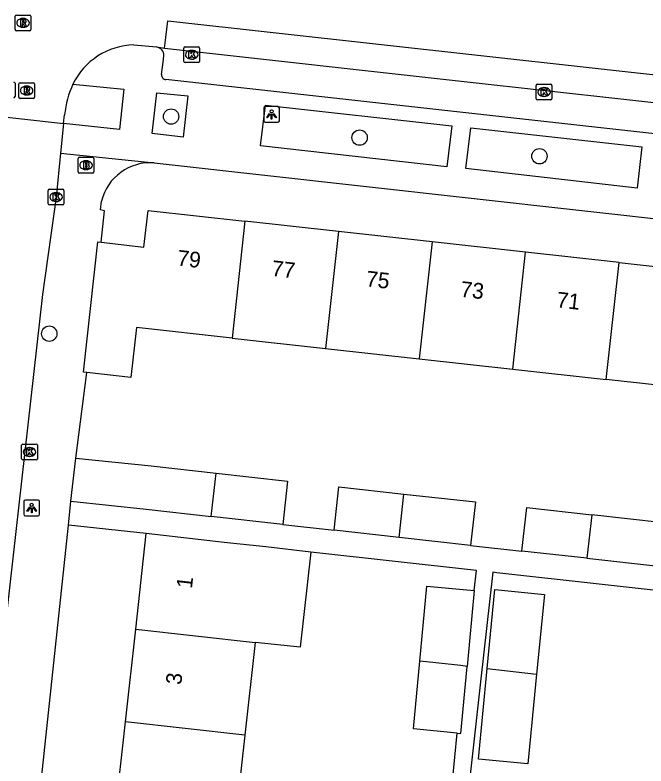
# Model space of a CAD drawing. Extents: x 161928 to 163055, y 386475 to 387428.
# Drawn here: x 162507.4 to 162547.63, y 387325.85 to 387373.71 of the extents above; entities that cross this region are included whole.
import ezdxf

# ---------------------------------------------------------------- set-up
doc = ezdxf.new("R2010")
doc.units = 0
for name, color, linetype in [('IMGEO_Boom', 7, 'Continuous'), ('IMGEO_Brandkraan', 7, 'Continuous'), ('IMGEO_Kolk', 7, 'Continuous'), ('IMGEO_Lichtpunt', 7, 'Continuous'), ('IMGEO_Pand', 7, 'Continuous'), ('IMGEO_Pand_nummerreeks', 7, 'Continuous'), ('IMGEO_Rijbaan_lokaal_gesloten', 7, 'Continuous'), ('IMGEO_Rijbaan_lokaal_open', 7, 'Continuous'), ('IMGEO_Rioolput', 7, 'Continuous'), ('IMGEO_Voetpad_open', 7, 'Continuous')]:
    doc.layers.add(name, color=color, linetype=linetype)

msp = doc.modelspace()

# ---------------------------------------------------------------- linework, layer by layer
at = {"layer": 'IMGEO_Boom'}
for centre in [(162517.355, 387367.236), (162529.375, 387365.892), (162540.843, 387364.704), (162509.588, 387353.399)]:
    msp.add_circle(centre, 0.489, dxfattribs=at)
at = {"layer": 'IMGEO_Brandkraan'}
for p, q in [((162511.431, 387363.711), (162511.431, 387364.563)), ((162511.506, 387364.637), (162512.358, 387364.637)), ((162511.919, 387364.417), (162511.944, 387364.417)), ((162512.432, 387364.563), (162512.432, 387363.711)), ((162511.942, 387363.857), (162511.917, 387363.857)), ((162512.358, 387363.637), (162511.506, 387363.637))]:
    msp.add_line(p, q, dxfattribs=at)
for points in [[(162511.431, 387363.711), (162511.431, 387364.563)], [(162511.506, 387364.637), (162512.358, 387364.637)], [(162511.779, 387364.337), (162511.779, 387363.937), (162511.992, 387363.937)], [(162512.01, 387364.337), (162511.779, 387364.337)], [(162512.432, 387364.563), (162512.432, 387363.711)], [(162511.958, 387364.256), (162511.904, 387364.256), (162511.904, 387364.18)], [(162511.904, 387364.18), (162511.957, 387364.18)], [(162511.966, 387364.104), (162511.904, 387364.104), (162511.904, 387364.023)], [(162511.904, 387364.023), (162511.966, 387364.023)], [(162512.358, 387363.637), (162511.506, 387363.637)]]:
    msp.add_lwpolyline(points, dxfattribs=at)
for centre, radius, start, end in [((162511.508, 387364.561), 0.0765, 91.552, 178.448), ((162511.508, 387364.561), 0.0765, 91.552, 178.448), ((162512.014, 387364.192), 0.145, 59.4692, 91.5367), ((162512.356, 387364.561), 0.0765, 1.552, 88.448), ((162512.356, 387364.561), 0.0765, 1.552, 88.448), ((162511.959, 387364.218), 0.0379, 267.8285, 90.9355), ((162511.967, 387364.063), 0.0404, 269.8759, 90.5077), ((162511.998, 387364.188), 0.251, 268.6676, 293.5347), ((162512.039, 387364.239), 0.0922, 285.5137, 58.1501), ((162512.044, 387364.047), 0.105, 301.3115, 78.989), ((162511.508, 387363.713), 0.0765, 181.552, 268.448), ((162511.508, 387363.713), 0.0765, 181.552, 268.448), ((162512.356, 387363.713), 0.0765, 271.552, 358.448), ((162512.356, 387363.713), 0.0765, 271.552, 358.448)]:
    msp.add_arc(centre, radius, start, end, dxfattribs=at)
for centre, major_axis, ratio, start_param, end_param in [((162511.918, 387364.137), (-0.387, 0.002), 0.722429, 4.712389, 7.853982), ((162511.943, 387364.137), (-0.39, 0.002), 0.717154, 1.570796, 4.712389)]:
    msp.add_ellipse(centre, major_axis=major_axis, ratio=ratio, start_param=start_param, end_param=end_param, dxfattribs=at)
at = {"layer": 'IMGEO_Kolk'}
for p, q in [((162518.17, 387370.748), (162518.17, 387371.6)), ((162518.245, 387371.674), (162519.097, 387371.674)), ((162519.171, 387371.6), (162519.171, 387370.748)), ((162518.658, 387371.454), (162518.683, 387371.454)), ((162519.097, 387370.674), (162518.245, 387370.674)), ((162518.681, 387370.894), (162518.656, 387370.894)), ((162540.638, 387368.372), (162540.638, 387369.224)), ((162540.713, 387369.298), (162541.565, 387369.298)), ((162541.639, 387369.224), (162541.639, 387368.372)), ((162541.126, 387369.078), (162541.151, 387369.078)), ((162541.565, 387368.298), (162540.713, 387368.298)), ((162541.149, 387368.518), (162541.124, 387368.518)), ((162509.52, 387361.677), (162509.52, 387362.529)), ((162509.595, 387362.603), (162510.447, 387362.603)), ((162510.521, 387362.529), (162510.521, 387361.677)), ((162510.008, 387362.383), (162510.033, 387362.383)), ((162510.447, 387361.603), (162509.595, 387361.603)), ((162510.031, 387361.823), (162510.006, 387361.823)), ((162507.825, 387345.431), (162507.825, 387346.283)), ((162507.9, 387346.357), (162508.752, 387346.357)), ((162508.826, 387346.283), (162508.826, 387345.431)), ((162508.313, 387346.137), (162508.338, 387346.137)), ((162508.752, 387345.357), (162507.9, 387345.357)), ((162508.336, 387345.577), (162508.311, 387345.577))]:
    msp.add_line(p, q, dxfattribs=at)
for points in [[(162518.17, 387370.748), (162518.17, 387371.6)], [(162518.245, 387371.674), (162519.097, 387371.674)], [(162519.171, 387371.6), (162519.171, 387370.748)], [(162518.491, 387371.374), (162518.614, 387371.374), (162518.614, 387371.223), (162518.744, 387371.374), (162518.908, 387371.374), (162518.762, 387371.223), (162518.915, 387370.974), (162518.763, 387370.974), (162518.678, 387371.138), (162518.614, 387371.071), (162518.614, 387370.974), (162518.491, 387370.974), (162518.491, 387371.374)], [(162519.097, 387370.674), (162518.245, 387370.674)], [(162540.638, 387368.372), (162540.638, 387369.224)], [(162540.713, 387369.298), (162541.565, 387369.298)], [(162541.639, 387369.224), (162541.639, 387368.372)], [(162540.959, 387368.998), (162541.082, 387368.998), (162541.082, 387368.847), (162541.212, 387368.998), (162541.376, 387368.998), (162541.23, 387368.847), (162541.383, 387368.598), (162541.231, 387368.598), (162541.146, 387368.762), (162541.082, 387368.695), (162541.082, 387368.598), (162540.959, 387368.598), (162540.959, 387368.998)], [(162541.565, 387368.298), (162540.713, 387368.298)], [(162509.52, 387361.677), (162509.52, 387362.529)], [(162509.595, 387362.603), (162510.447, 387362.603)], [(162510.521, 387362.529), (162510.521, 387361.677)], [(162509.841, 387362.303), (162509.964, 387362.303), (162509.964, 387362.152), (162510.094, 387362.303), (162510.258, 387362.303), (162510.112, 387362.152), (162510.265, 387361.903), (162510.113, 387361.903), (162510.028, 387362.067), (162509.964, 387362), (162509.964, 387361.903), (162509.841, 387361.903), (162509.841, 387362.303)], [(162510.447, 387361.603), (162509.595, 387361.603)], [(162507.825, 387345.431), (162507.825, 387346.283)], [(162507.9, 387346.357), (162508.752, 387346.357)], [(162508.826, 387346.283), (162508.826, 387345.431)], [(162508.146, 387346.057), (162508.269, 387346.057), (162508.269, 387345.906), (162508.399, 387346.057), (162508.563, 387346.057), (162508.417, 387345.906), (162508.57, 387345.657), (162508.418, 387345.657), (162508.333, 387345.821), (162508.269, 387345.754), (162508.269, 387345.657), (162508.146, 387345.657), (162508.146, 387346.057)], [(162508.752, 387345.357), (162507.9, 387345.357)]]:
    msp.add_lwpolyline(points, dxfattribs=at)
for centre, start, end in [((162518.247, 387371.598), 91.552, 178.448), ((162518.247, 387371.598), 91.552, 178.448), ((162519.095, 387371.598), 1.552, 88.448), ((162519.095, 387371.598), 1.552, 88.448), ((162518.247, 387370.75), 181.552, 268.448), ((162518.247, 387370.75), 181.552, 268.448), ((162519.095, 387370.75), 271.552, 358.448), ((162519.095, 387370.75), 271.552, 358.448), ((162540.715, 387369.222), 91.552, 178.448), ((162540.715, 387369.222), 91.552, 178.448), ((162541.563, 387369.222), 1.552, 88.448), ((162541.563, 387369.222), 1.552, 88.448), ((162540.715, 387368.374), 181.552, 268.448), ((162540.715, 387368.374), 181.552, 268.448), ((162541.563, 387368.374), 271.552, 358.448), ((162541.563, 387368.374), 271.552, 358.448), ((162509.597, 387362.527), 91.552, 178.448), ((162509.597, 387362.527), 91.552, 178.448), ((162510.445, 387362.527), 1.552, 88.448), ((162510.445, 387362.527), 1.552, 88.448), ((162509.597, 387361.679), 181.552, 268.448), ((162509.597, 387361.679), 181.552, 268.448), ((162510.445, 387361.679), 271.552, 358.448), ((162510.445, 387361.679), 271.552, 358.448), ((162507.902, 387346.281), 91.552, 178.448), ((162507.902, 387346.281), 91.552, 178.448), ((162508.75, 387346.281), 1.552, 88.448), ((162508.75, 387346.281), 1.552, 88.448), ((162507.902, 387345.433), 181.552, 268.448), ((162507.902, 387345.433), 181.552, 268.448), ((162508.75, 387345.433), 271.552, 358.448), ((162508.75, 387345.433), 271.552, 358.448)]:
    msp.add_arc(centre, 0.0765, start, end, dxfattribs=at)
for centre, major_axis, ratio, start_param, end_param in [((162518.657, 387371.174), (-0.387, 0.002), 0.722429, 4.712389, 7.853982), ((162518.682, 387371.174), (-0.39, 0.002), 0.717154, 1.570796, 4.712389), ((162541.125, 387368.798), (-0.387, 0.002), 0.722429, 4.712389, 7.853982), ((162541.15, 387368.798), (-0.39, 0.002), 0.717154, 1.570796, 4.712389), ((162510.007, 387362.103), (-0.387, 0.002), 0.722429, 4.712389, 7.853982), ((162510.032, 387362.103), (-0.39, 0.002), 0.717154, 1.570796, 4.712389), ((162508.312, 387345.857), (-0.387, 0.002), 0.722429, 4.712389, 7.853982), ((162508.337, 387345.857), (-0.39, 0.002), 0.717154, 1.570796, 4.712389)]:
    msp.add_ellipse(centre, major_axis=major_axis, ratio=ratio, start_param=start_param, end_param=end_param, dxfattribs=at)
at = {"layer": 'IMGEO_Lichtpunt'}
for p, q in [((162523.264, 387367.776), (162523.264, 387366.969)), ((162523.264, 387367.776), (162523.264, 387366.969)), ((162524.166, 387367.871), (162523.358, 387367.871)), ((162524.166, 387367.871), (162523.358, 387367.871)), ((162524.26, 387366.969), (162524.26, 387367.776)), ((162524.26, 387366.969), (162524.26, 387367.776)), ((162523.358, 387366.875), (162524.166, 387366.875)), ((162523.358, 387366.875), (162524.166, 387366.875)), ((162507.968, 387342.693), (162507.968, 387341.886)), ((162507.968, 387342.693), (162507.968, 387341.886)), ((162508.87, 387342.788), (162508.062, 387342.788)), ((162508.87, 387342.788), (162508.062, 387342.788)), ((162508.964, 387341.886), (162508.964, 387342.693)), ((162508.964, 387341.886), (162508.964, 387342.693)), ((162508.062, 387341.792), (162508.87, 387341.792)), ((162508.062, 387341.792), (162508.87, 387341.792))]:
    msp.add_line(p, q, dxfattribs=at)
for points in [[(162523.638, 387367.44), (162523.677, 387367.412), (162523.489, 387367.15), (162523.451, 387367.177), (162523.638, 387367.44)], [(162523.74, 387367.392), (162523.787, 387367.392), (162523.787, 387367.07), (162523.74, 387367.07), (162523.74, 387367.392)], [(162523.85, 387367.412), (162523.888, 387367.439), (162524.075, 387367.177), (162524.036, 387367.149), (162523.85, 387367.412)], [(162508.342, 387342.357), (162508.381, 387342.329), (162508.193, 387342.067), (162508.155, 387342.094), (162508.342, 387342.357)], [(162508.554, 387342.329), (162508.592, 387342.356), (162508.779, 387342.094), (162508.74, 387342.066), (162508.554, 387342.329)], [(162508.444, 387342.309), (162508.491, 387342.309), (162508.491, 387341.987), (162508.444, 387341.987), (162508.444, 387342.309)]]:
    msp.add_lwpolyline(points, dxfattribs=at)
for centre in [(162523.763, 387367.574), (162508.467, 387342.491)]:
    msp.add_circle(centre, 0.0994, dxfattribs=at)
for centre, start, end in [((162523.358, 387367.776), 90, 180), ((162523.358, 387367.776), 90, 180), ((162524.166, 387367.776), 0, 90), ((162524.166, 387367.776), 0, 90), ((162523.358, 387366.969), 180, 270), ((162523.358, 387366.969), 180, 270), ((162524.166, 387366.969), 270, 0), ((162524.166, 387366.969), 270, 360), ((162508.062, 387342.693), 90, 180), ((162508.062, 387342.693), 90, 180), ((162508.87, 387342.693), 0, 90), ((162508.87, 387342.693), 0, 90), ((162508.062, 387341.886), 180, 270), ((162508.062, 387341.886), 180, 270), ((162508.87, 387341.886), 270, 0), ((162508.87, 387341.886), 270, 360)]:
    msp.add_arc(centre, 0.0946, start, end, dxfattribs=at)
at = {"layer": 'IMGEO_Pand'}
for points in [[(162512.892, 387359.224), (162515.626, 387358.922), (162515.882, 387361.247), (162522.063, 387360.566)], [(162522.063, 387360.566), (162521.242, 387353.111)], [(162528.027, 387359.909), (162522.063, 387360.566)], [(162528.027, 387359.909), (162527.206, 387352.454)], [(162533.991, 387359.251), (162528.027, 387359.909)], [(162511.987, 387350.923), (162511.767, 387350.947), (162512.684, 387359.247), (162512.892, 387359.224)], [(162533.991, 387359.251), (162533.17, 387351.797)], [(162539.955, 387358.594), (162533.991, 387359.251)], [(162539.134, 387351.139), (162539.955, 387358.594)], [(162545.918, 387357.937), (162539.955, 387358.594)], [(162545.097, 387350.482), (162545.918, 387357.937)], [(162545.918, 387357.937), (162551.882, 387357.28)], [(162521.242, 387353.111), (162515.143, 387353.783), (162514.794, 387350.613), (162511.987, 387350.923)], [(162521.242, 387353.111), (162527.206, 387352.454)], [(162527.206, 387352.454), (162533.17, 387351.797)], [(162533.17, 387351.797), (162539.134, 387351.139)], [(162539.134, 387351.139), (162545.097, 387350.482)], [(162551.061, 387349.825), (162545.097, 387350.482)], [(162510.971, 387342.732), (162511.287, 387345.461)], [(162511.287, 387345.461), (162516.082, 387344.975), (162520.22, 387344.514)], [(162519.915, 387341.747), (162520.22, 387344.514)], [(162520.22, 387344.514), (162524.779, 387344.006), (162524.471, 387341.239)], [(162527.75, 387340.875), (162528.058, 387343.642), (162532.196, 387343.181)], [(162531.891, 387340.414), (162532.196, 387343.181)], [(162532.196, 387343.181), (162536.755, 387342.673), (162536.447, 387339.906)], [(162510.971, 387342.732), (162515.774, 387342.208), (162519.915, 387341.747)], [(162539.726, 387339.544), (162540.034, 387342.311), (162544.172, 387341.85)], [(162544.172, 387341.85), (162543.867, 387339.083)], [(162548.428, 387338.622), (162548.731, 387341.342), (162544.172, 387341.85)], [(162524.471, 387341.239), (162519.915, 387341.747)], [(162515.097, 387334.57), (162515.772, 387340.655)], [(162526.266, 387339.48), (162523.393, 387339.806), (162520.742, 387340.101), (162515.772, 387340.655)], [(162531.891, 387340.414), (162527.75, 387340.875)], [(162536.447, 387339.906), (162531.891, 387340.414)], [(162526.266, 387339.48), (162525.587, 387333.416), (162522.715, 387333.725)], [(162543.867, 387339.083), (162539.726, 387339.544)], [(162543.867, 387339.083), (162548.423, 387338.575), (162548.428, 387338.622)], [(162533.213, 387332.532), (162533.659, 387337.311), (162536.675, 387337.029)], [(162537.513, 387332.055), (162538.006, 387337.095), (162541.156, 387336.787), (162540.659, 387331.704)], [(162536.675, 387337.029), (162536.224, 387332.198)], [(162514.443, 387328.666), (162515.097, 387334.57)], [(162515.097, 387334.57), (162522.715, 387333.725)], [(162522.715, 387333.725), (162522.057, 387327.821)], [(162535.594, 387327.95), (162532.809, 387328.21), (162533.213, 387332.532)], [(162536.224, 387332.198), (162535.828, 387332.242), (162533.236, 387332.53), (162533.213, 387332.532)], [(162535.594, 387327.95), (162535.825, 387327.928), (162536.224, 387332.198)], [(162540.659, 387331.704), (162540.099, 387325.977), (162536.949, 387326.285), (162537.513, 387332.055)], [(162537.513, 387332.055), (162540.659, 387331.704)], [(162513.788, 387322.762), (162514.443, 387328.666)], [(162522.057, 387327.821), (162514.443, 387328.666)], [(162522.057, 387327.821), (162521.398, 387321.917)]]:
    msp.add_lwpolyline(points, dxfattribs=at)
at = {"layer": 'IMGEO_Rijbaan_lokaal_gesloten'}
for points in [[(162516.936, 387371.604), (162517.014, 387372.275), (162517.139, 387373.344), (162563.976, 387368.148)], [(162516.936, 387371.604), (162536.231, 387369.457), (162566.191, 387366.145)]]:
    msp.add_lwpolyline(points, dxfattribs=at)
at = {"layer": 'IMGEO_Rijbaan_lokaal_open'}
for points in [[(162514.978, 387371.796), (162516.426, 387371.669)], [(162516.426, 387371.669), (162516.936, 387371.604)], [(162505.532, 387367.335), (162510.503, 387366.787)], [(162510.503, 387366.787), (162510.556, 387367.353)], [(162510.503, 387366.787), (162510.31, 387364.913)], [(162510.31, 387364.913), (162510.021, 387362.103), (162509.158, 387355.885), (162505.916, 387327.391), (162501.419, 387286.063), (162501.358, 387285.031)]]:
    msp.add_lwpolyline(points, dxfattribs=at)
for centre, radius, start, end in [((162515.073, 387367.383), 4.414, 91.2283, 154.272), ((162516.799, 387366.669), 6.28, 155.2387, 173.7435)]:
    msp.add_arc(centre, radius, start, end, dxfattribs=at)
at = {"layer": 'IMGEO_Rioolput'}
for p, q in [((162507.413, 387372.78), (162507.413, 387373.632)), ((162507.488, 387373.706), (162508.34, 387373.706)), ((162507.901, 387373.486), (162507.926, 387373.486)), ((162508.414, 387373.632), (162508.414, 387372.78)), ((162508.34, 387372.706), (162507.488, 387372.706)), ((162507.924, 387372.926), (162507.899, 387372.926)), ((162507.401, 387369.363), (162507.401, 387368.511)), ((162507.646, 387368.468), (162507.646, 387369.32)), ((162507.721, 387369.394), (162508.573, 387369.394)), ((162508.134, 387369.174), (162508.159, 387369.174)), ((162508.647, 387369.32), (162508.647, 387368.468)), ((162508.573, 387368.394), (162507.721, 387368.394)), ((162508.157, 387368.614), (162508.132, 387368.614))]:
    msp.add_line(p, q, dxfattribs=at)
for points in [[(162507.413, 387372.78), (162507.413, 387373.632)], [(162507.488, 387373.706), (162508.34, 387373.706)], [(162508.414, 387373.632), (162508.414, 387372.78)], [(162508.002, 387373.404), (162507.75, 387373.406), (162507.75, 387373.006)], [(162507.75, 387373.006), (162507.874, 387373.006), (162507.874, 387373.168), (162507.885, 387373.168)], [(162507.928, 387373.325), (162507.874, 387373.325), (162507.874, 387373.244)], [(162507.874, 387373.244), (162507.926, 387373.244)], [(162507.932, 387373.139), (162508.003, 387373.006), (162508.143, 387373.006), (162508.078, 387373.132)], [(162508.34, 387372.706), (162507.488, 387372.706)], [(162507.401, 387369.363), (162507.401, 387368.511)], [(162507.646, 387368.468), (162507.646, 387369.32)], [(162507.721, 387369.394), (162508.573, 387369.394)], [(162508.647, 387369.32), (162508.647, 387368.468)], [(162508.235, 387369.092), (162507.983, 387369.094), (162507.983, 387368.694)], [(162507.983, 387368.694), (162508.107, 387368.694), (162508.107, 387368.856), (162508.118, 387368.856)], [(162508.161, 387369.013), (162508.107, 387369.013), (162508.107, 387368.932)], [(162508.107, 387368.932), (162508.159, 387368.932)], [(162508.165, 387368.827), (162508.236, 387368.694), (162508.376, 387368.694), (162508.311, 387368.82)], [(162508.573, 387368.394), (162507.721, 387368.394)]]:
    msp.add_lwpolyline(points, dxfattribs=at)
for centre, radius, start, end in [((162507.49, 387373.63), 0.0765, 91.552, 178.448), ((162507.49, 387373.63), 0.0765, 91.552, 178.448), ((162508.338, 387373.63), 0.0765, 1.552, 88.448), ((162508.338, 387373.63), 0.0765, 1.552, 88.448), ((162507.884, 387373.115), 0.0533, 26.0293, 88.6989), ((162507.91, 387373.433), 0.19, 274.7715, 282.9687), ((162507.934, 387373.229), 0.0964, 77.0061, 93.1865), ((162507.948, 387373.286), 0.0378, 276.6634, 79.6772), ((162508.001, 387373.294), 0.109, 350.3612, 89.416), ((162507.999, 387373.294), 0.112, 277.5842, 350.9817), ((162507.983, 387373.079), 0.108, 29.5134, 73.7905), ((162507.49, 387372.782), 0.0765, 181.552, 268.448), ((162507.49, 387372.782), 0.0765, 181.552, 268.448), ((162508.338, 387372.782), 0.0765, 271.552, 358.448), ((162508.338, 387372.782), 0.0765, 271.552, 358.448), ((162507.325, 387369.361), 0.0765, 1.552, 88.448), ((162507.325, 387369.361), 0.0765, 1.552, 88.448), ((162507.723, 387369.318), 0.0765, 91.552, 178.448), ((162507.723, 387369.318), 0.0765, 91.552, 178.448), ((162508.571, 387369.318), 0.0765, 1.552, 88.448), ((162508.571, 387369.318), 0.0765, 1.552, 88.448), ((162508.117, 387368.803), 0.0533, 26.0293, 88.6989), ((162508.143, 387369.121), 0.19, 274.7715, 282.9687), ((162508.167, 387368.917), 0.0964, 77.0061, 93.1865), ((162508.181, 387368.974), 0.0378, 276.6634, 79.6772), ((162508.234, 387368.982), 0.109, 350.3612, 89.416), ((162508.232, 387368.982), 0.112, 277.5842, 350.9817), ((162508.216, 387368.767), 0.108, 29.5134, 73.7905), ((162507.325, 387368.513), 0.0765, 271.552, 358.448), ((162507.325, 387368.513), 0.0765, 271.552, 358.448), ((162507.723, 387368.47), 0.0765, 181.552, 268.448), ((162507.723, 387368.47), 0.0765, 181.552, 268.448), ((162508.571, 387368.47), 0.0765, 271.552, 358.448), ((162508.571, 387368.47), 0.0765, 271.552, 358.448)]:
    msp.add_arc(centre, radius, start, end, dxfattribs=at)
for centre, major_axis, ratio, start_param, end_param in [((162507.9, 387373.206), (-0.387, 0.002), 0.722429, 4.712389, 7.853982), ((162507.925, 387373.206), (-0.39, 0.002), 0.717154, 1.570796, 4.712389), ((162508.133, 387368.894), (-0.387, 0.002), 0.722429, 4.712389, 7.853982), ((162508.158, 387368.894), (-0.39, 0.002), 0.717154, 1.570796, 4.712389)]:
    msp.add_ellipse(centre, major_axis=major_axis, ratio=ratio, start_param=start_param, end_param=end_param, dxfattribs=at)
at = {"layer": 'IMGEO_Voetpad_open'}
for points in [[(162516.747, 387369.912), (162516.846, 387370.705), (162516.898, 387371.116)], [(162511.096, 387369.299), (162514.345, 387368.975), (162514.059, 387366.401), (162510.503, 387366.787)], [(162565.31, 387364.226), (162559.859, 387364.846), (162517.02, 387369.59)], [(162518.13, 387365.913), (162516.146, 387366.151), (162516.454, 387368.742), (162518.427, 387368.55), (162518.13, 387365.913)], [(162523.363, 387367.958), (162535.263, 387366.645), (162534.944, 387364.022), (162523.051, 387365.362), (162523.363, 387367.958)], [(162536.47, 387366.512), (162547.372, 387365.302), (162547.066, 387362.664), (162536.155, 387363.919), (162536.47, 387366.512)], [(162510.31, 387364.913), (162516.271, 387364.285)], [(162516.271, 387364.285), (162516.463, 387364.265), (162563.366, 387359.035), (162563.664, 387358.998)], [(162512.892, 387359.224), (162513.111, 387361.234), (162512.854, 387361.285), (162512.918, 387361.842)], [(162511.287, 387345.461), (162511.987, 387350.923)], [(162510.806, 387341.186), (162510.971, 387342.732)], [(162509.101, 387280.492), (162504.37, 387281.003), (162510.806, 387341.186)], [(162515.772, 387340.655), (162510.806, 387341.186)], [(162524.471, 387341.239), (162527.75, 387340.875)], [(162536.675, 387337.029), (162536.817, 387338.31), (162526.266, 387339.48)], [(162536.447, 387339.906), (162539.726, 387339.544)], [(162551.558, 387336.676), (162538.125, 387338.165), (162537.871, 387338.193), (162537.092, 387331.203), (162533.897, 387302.529), (162533.747, 387301.184), (162531.985, 387285.369), (162531.641, 387282.283), (162531.196, 387278.288), (162540.529, 387277.248), (162544.886, 387276.762)], [(162535.307, 387324.876), (162535.594, 387327.95)]]:
    msp.add_lwpolyline(points, dxfattribs=at)
for centre, radius, start, end in [((162516.33, 387371.109), 0.568, 0.6571, 80.3062), ((162517.039, 387369.883), 0.293, 174.2356, 266.3487), ((162516.031, 387361.091), 3.203, 85.711, 166.4433)]:
    msp.add_arc(centre, radius, start, end, dxfattribs=at)

# ---------------------------------------------------------------- texts
at = {"layer": 'IMGEO_Pand_nummerreeks'}
for s, rotation, p in [('79', 353.7089, (162517.711, 387357.746)), ('77', 353.7115, (162523.729, 387357.083)), ('75', 353.7115, (162529.748, 387356.419)), ('73', 353.7115, (162535.767, 387355.756)), ('71', 353.7115, (162541.899, 387355.08)), ('1', 83.6728, (162518.681, 387337.124)), ('3', 83.6728, (162518.001, 387330.995))]:
    msp.add_text(s, height=1, rotation=rotation, dxfattribs=at).set_placement(p)

doc.saveas('drawing.dxf')
